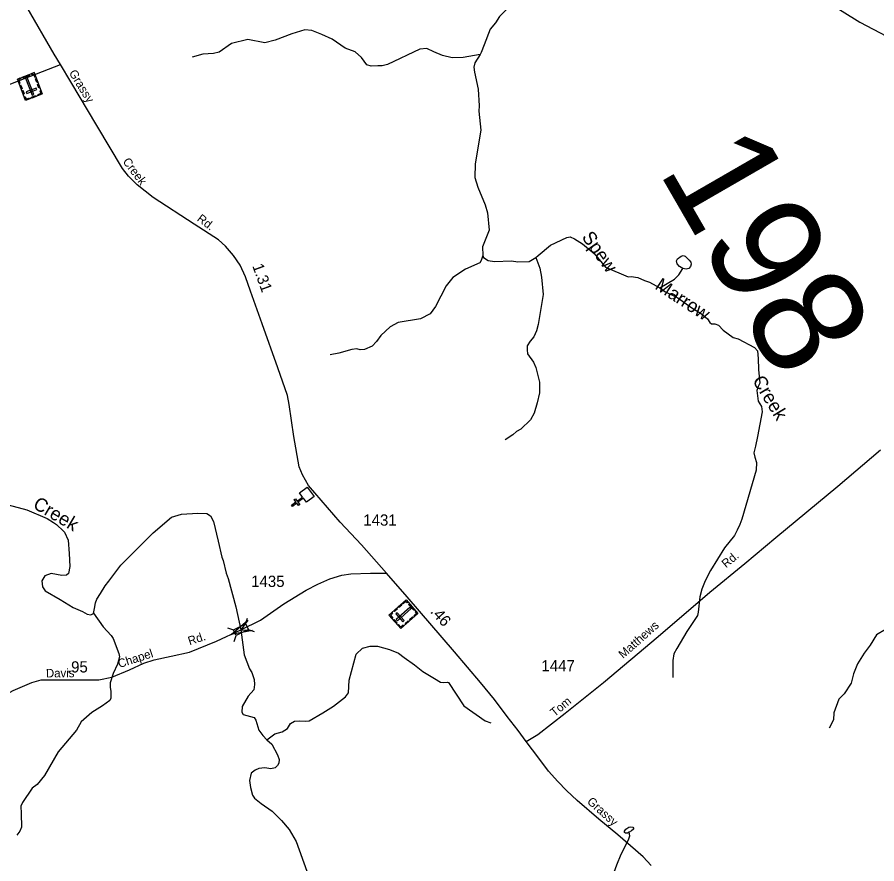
# Model space of a CAD drawing. Extents: x 2056842 to 2160602, y 826753 to 1016856.
# Drawn here: x 2113836 to 2123395, y 989856 to 999270 of the extents above; entities that cross this region are included whole.
import ezdxf

# ---------------------------------------------------------------- set-up
doc = ezdxf.new("R2010")
doc.units = 0
for name, color, linetype in [('Exist Cultural Cemetery CELL', 7, 'Continuous'), ('Exist Cultural Church CELL', 7, 'Continuous'), ('Exist Hydrographic Creek Single Shore', 7, 'Continuous'), ('Exist Hydrographic Creek Single Shore Label', 7, 'Continuous'), ('Exist Hydrographic Misc Water Feature', 7, 'Continuous'), ('Exist Road Secondary Mileage Hundredths English Label', 7, 'Continuous'), ('Exist Road Secondary Structure Standard Bridge Attributed CELL', 7, 'Continuous'), ('Exist Road Secondary Structure Standard Bridge CELL', 7, 'Continuous'), ('Exist Road Secondary Structure Standard Bridge Number Label', 7, 'Continuous'), ('Exist Road Secondary Type 51 Attributed', 7, 'Continuous'), ('Exist Road Secondary Type 51 Label', 7, 'Continuous'), ('Exist Road Secondary Type 51 Number Label', 7, 'Continuous')]:
    doc.layers.add(name, color=color, linetype=linetype)

msp = doc.modelspace()

# ---------------------------------------------------------------- linework, layer by layer
at = {"layer": 'Exist Cultural Cemetery CELL'}
for points in [[(2114115.1, 998416.2), (2113929.3, 998344.8), (2113837.9, 998582.4), (2114023.7, 998653.9)], [(2113974.2, 998622.5), (2113895, 998592.1), (2113890.9, 998602.7), (2113970.1, 998633.2)], [(2113992.8, 998642), (2113997, 998631.2), (2114017.5, 998639.1), (2114032, 998601.4), (2114042.4, 998605.4), (2114023.7, 998653.9)], [(2113868.8, 998594.3), (2113872.9, 998583.6), (2113852.4, 998575.7), (2113866.9, 998538), (2113856.5, 998534), (2113837.9, 998582.4)], [(2113874.4, 998519), (2113890, 998478.6), (2113879.3, 998474.5), (2113863.8, 998515)], [(2114002.8, 998404.4), (2114020.3, 998411.1), (2113947.4, 998600.4), (2113930, 998593.7)], [(2114048.8, 998588.6), (2114064.4, 998548.2), (2114053.7, 998544.1), (2114038.2, 998584.5)], [(2114072.9, 998525.9), (2114088.5, 998485.4), (2114077.9, 998481.4), (2114062.3, 998521.8)], [(2113898.1, 998457.5), (2113913.6, 998417.1), (2113903, 998413), (2113887.4, 998453.4)], [(2114052.6, 998465.1), (2114045.9, 998482.5), (2113936, 998440.3), (2113942.7, 998422.8)], [(2114099.5, 998456.7), (2114089, 998452.6), (2114100.5, 998422.5), (2114062.6, 998408), (2114066.6, 998397.6), (2114115.1, 998416.2)], [(2113913.6, 998385.2), (2113924.2, 998389.3), (2113935.8, 998359.2), (2113973.6, 998373.8), (2113977.6, 998363.4), (2113929.2, 998344.8)], [(2114046, 998389.7), (2113997.6, 998371), (2113993.5, 998381.7), (2114041.9, 998400.3)], [(2118101.8, 992471.5), (2117969.5, 992620.3), (2118159.9, 992789.5), (2118292.1, 992640.6)], [(2118181.9, 992764.7), (2118173.3, 992757.1), (2118158.7, 992773.5), (2118128.5, 992746.7), (2118121.1, 992755), (2118159.9, 992789.5)], [(2118064.1, 992689.2), (2118031.7, 992660.4), (2118024.2, 992668.9), (2118056.5, 992697.7)], [(2118051.3, 992572.5), (2118063.7, 992558.5), (2118215.2, 992693.2), (2118202.8, 992707.2)], [(2118113.4, 992733), (2118081, 992704.2), (2118073.5, 992712.7), (2118105.8, 992741.5)], [(2118245.4, 992676), (2118189, 992739.4), (2118197.5, 992747), (2118253.9, 992683.5)], [(2118001.9, 992649.2), (2118009.4, 992640.7), (2117985.4, 992619.3), (2118012.3, 992589), (2118004, 992581.6), (2117969.5, 992620.4)], [(2118125.5, 992547.2), (2118139.5, 992559.6), (2118061.3, 992647.6), (2118047.3, 992635.2)], [(2118239.9, 992594.2), (2118207.5, 992565.4), (2118199.9, 992573.9), (2118232.3, 992602.7)], [(2118270.1, 992665.3), (2118261.5, 992657.7), (2118276.1, 992641.3), (2118245.9, 992614.4), (2118253.3, 992606.1), (2118292.1, 992640.6)], [(2118052.6, 992526.9), (2118018.2, 992565.6), (2118026.7, 992573.2), (2118061.1, 992534.5)], [(2118134.1, 992500.3), (2118126.6, 992508.8), (2118102.5, 992487.4), (2118075.6, 992517.7), (2118067.3, 992510.3), (2118101.8, 992471.5)], [(2118189.6, 992549.5), (2118157.2, 992520.7), (2118149.7, 992529.3), (2118182, 992558)]]:
    msp.add_lwpolyline(points, close=True, dxfattribs=at)
at = {"layer": 'Exist Cultural Church CELL'}
msp.add_lwpolyline([(2117053.5, 993875.9), (2117019.4, 993921.6), (2116958.3, 993876.1), (2116977.4, 993850.4), (2116964.6, 993840.9), (2116945.5, 993866.6), (2116897.2, 993830.7), (2116887.7, 993843.5), (2116935.9, 993879.4), (2116916.8, 993905.1), (2116929.6, 993914.6), (2116948.7, 993889), (2117009.8, 993934.4), (2116975.5, 993980.7), (2117060.9, 994044.3), (2117138.9, 993939.5)], close=True, dxfattribs=at)
at = {"layer": 'Exist Hydrographic Creek Single Shore'}
for points in [[(2119983.9, 1000549.3), (2119919.6, 1000533.5), (2119809.9, 1000479), (2119739.9, 1000430.6), (2119642.5, 1000320.1), (2119592.9, 1000254.2), (2119543.3, 1000141.7), (2119511.8, 1000047.8), (2119500.3, 999875.8), (2119477.3, 999671.5), (2119441.8, 999589.3), (2119340.4, 999417.1), (2119201, 999278.3), (2119153.3, 999208.1), (2119093.7, 999137.8), (2119028.4, 998963.6), (2118996.7, 998877.6), (2118982.8, 998855.3)], [(2121961.4, 1000173.8), (2122106, 1000055.8), (2122206.9, 999912.3), (2122296.9, 999778.6), (2122391.7, 999678.8), (2122538.7, 999591.3), (2122654, 999522.9), (2122774.3, 999460.9), (2122914.1, 999396.5), (2123008.9, 999336.9), (2123205.2, 999216), (2123650.2, 998979.6), (2123869.4, 998910), (2124009.2, 998889.3), (2124100.3, 998854.1), (2124262, 998808.6), (2124477.4, 998742.9), (2124557.6, 998708.9), (2124619.6, 998679.7), (2124837.7, 998615), (2124888.8, 998598)], [(2118982.8, 998855.3), (2118924.8, 998763), (2118914.8, 998713), (2118919.8, 998660.5), (2118961.1, 998469.2), (2118971.5, 998283.6), (2118969.6, 998223.6), (2118992.5, 998013.4), (2118930.2, 997641.3), (2118926.7, 997489.1), (2118959.3, 997381.5), (2119040.1, 997181.9), (2119066.5, 997096), (2119083.4, 996902.1), (2119009.8, 996717.4), (2119012.6, 996621.7)], [(2119602.7, 996596.2), (2119628.5, 996620.3), (2119765.2, 996736.2), (2119947.7, 996820), (2119986.4, 996826.2), (2120031.4, 996803.7), (2120121.3, 996751.2), (2120251.3, 996642.4), (2120376.2, 996489.9), (2120628.6, 996381.1), (2120662.1, 996386), (2120738.3, 996377.3), (2120810.8, 996343.5), (2120865.9, 996321.8), (2120982, 996262.2)], [(2119012.6, 996621.7), (2119022.6, 996597.8), (2119072.8, 996566), (2119145, 996552.3), (2119332.9, 996561.2), (2119404.9, 996551.5), (2119529, 996551.8), (2119602.7, 996596.2)], [(2120982, 996262.2), (2121036.2, 996221.6), (2121181.1, 996150.3), (2121326.1, 996045.3), (2121446, 995971.6), (2121513, 995915.2), (2121536.7, 995875.2), (2121555.5, 995860.2), (2121595.5, 995860.2), (2121634.2, 995845.2), (2121685.4, 995788.9), (2121797.9, 995708.9), (2121854.6, 995694.1), (2122036.3, 995597.9), (2122070, 995561.6), (2122073.8, 995474.1), (2122077.5, 995354.1), (2122093.8, 995199.3), (2122073.8, 995161.8), (2122061.3, 995120.6), (2122075, 995000.5), (2122112.5, 994941.8), (2122118.8, 994882), (2122068.8, 994605.7), (2122047.5, 994500.5), (2122028.8, 994426.7), (2122037.5, 994376.7), (2122057.5, 994316.7), (2122053.8, 994234.2), (2121895.3, 993686.4), (2121871.4, 993630.3), (2121841.9, 993564.1), (2121812.1, 993506), (2121702.6, 993369.5), (2121545.8, 993118.8), (2121486.2, 993000.6), (2121448.5, 992908.5), (2121427.1, 992824.3), (2121409.8, 992654.3), (2121399.8, 992616.2), (2121280.6, 992437.9), (2121169.7, 992251.2), (2121137.9, 992189.2), (2121128.2, 992117.2), (2121126.9, 991929.2)], [(2113734.7, 993846.6), (2113944.6, 993790.3), (2114168.3, 993695.3), (2114239.5, 993652.8), (2114274.5, 993627.8), (2114296, 993605.1), (2114328.3, 993577.2), (2114361.7, 993544.7), (2114401.7, 993453.4), (2114415.4, 993304.6), (2114422.9, 993163.4), (2114408, 993082.1), (2114383, 993067.1), (2114333, 993063.1), (2114213, 993083.1), (2114141.8, 993056.8), (2114109.3, 993000.6), (2114116.8, 992934.3), (2114148.1, 992890.6), (2114314.2, 992793), (2114459.7, 992706.6), (2114562.1, 992660.3), (2114614.6, 992631.5), (2114653.4, 992622.8), (2114686.1, 992640.8)], [(2114686.1, 992640.8), (2114696, 992693.1), (2114707.1, 992759.1), (2114722.1, 992800.3), (2114761.2, 992861.4), (2114812.9, 992945.6), (2114856.6, 992999.5), (2114990.2, 993175.8), (2115349.8, 993535.9), (2115552.2, 993711), (2115664.7, 993744.7), (2115844.4, 993753.5), (2115943.1, 993751), (2115986.8, 993724.7), (2116018, 993662.2), (2116072.5, 993445), (2116111.4, 993267), (2116127.7, 993227.3), (2116160.2, 993087.5), (2116180.3, 993029.3), (2116266.5, 992713.8), (2116324.4, 992457.9), (2116359.9, 992179.5), (2116418.9, 992024.5), (2116444.9, 991984.2), (2116471.1, 991905.4), (2116476.1, 991847.9), (2116466.1, 991790.4), (2116406.1, 991719.2), (2116337.4, 991606.6), (2116333.7, 991540.4), (2116349.9, 991517.2), (2116472.3, 991481), (2116491.1, 991453.5), (2116522.3, 991342.2), (2116568.6, 991282.2), (2116612.4, 991235.6)], [(2114686.3, 992641), (2114790.9, 992489.6), (2114881.4, 992394), (2114903.7, 992360.1), (2114966.4, 992194.3), (2114972.4, 992158.3), (2114950.9, 992074.3), (2114903.3, 991972.1), (2114869.7, 991868), (2114869.9, 991815.9), (2114878.3, 991776), (2114876.4, 991696.1), (2114866.8, 991672), (2114784.5, 991613.3), (2114665.8, 991539.5), (2114547.1, 991434.5), (2114495.9, 991340.7), (2114293.3, 991101.4), (2114138.2, 990836.8), (2114057.8, 990739.2), (2114004.1, 990698), (2113894.2, 990538), (2113877.9, 990496.7), (2113880.4, 990416.7), (2113885.4, 990261.9), (2113864.2, 990216.9), (2113830.4, 990173.2)], [(2116612.4, 991235.6), (2116700.7, 991300), (2116784, 991323.1), (2116840.2, 991360.6), (2116873.9, 991416.9), (2116920.2, 991440.6), (2116979.4, 991446.9), (2117036.9, 991440.6), (2117083.1, 991446.9), (2117234.3, 991535.6), (2117351.7, 991609.5), (2117487.9, 991710.8), (2117519.2, 991758.3), (2117528.7, 991898.3), (2117604.9, 992186.7), (2117677.3, 992253), (2117759.7, 992274.5), (2117841, 992276.7), (2117974.7, 992240.5), (2118077.2, 992199.2), (2118140.9, 992150.5), (2118254.1, 992069.2), (2118347.8, 991992.9), (2118475.3, 991916.7), (2118541.5, 991874), (2118580.2, 991870.3), (2118620.2, 991876.5), (2118633.9, 991872.8), (2118802.6, 991613.5), (2119041.4, 991444.1), (2119101.5, 991422.5)], [(2116612.4, 991235.6), (2116666.5, 991185.5), (2116732, 991068.7), (2116748.2, 991016.2), (2116745.7, 990976.2), (2116730.7, 990949.3), (2116704.5, 990921.8), (2116657, 990910.5), (2116589.5, 990923), (2116524.6, 990916.8), (2116482.1, 990896.8), (2116438.4, 990864.3), (2116419.6, 990781.7), (2116429.6, 990704.2), (2116450.9, 990620.5), (2116474.6, 990586.7), (2116550.6, 990527.7), (2116671.8, 990440.2), (2116774.2, 990337.7), (2116860.4, 990236.4), (2116939.1, 990104.1), (2117057.8, 989772.6)]]:
    msp.add_lwpolyline(points, dxfattribs=at)
at = {"layer": 'Exist Hydrographic Misc Water Feature'}
for points in [[(2118982.8, 998855.3), (2118795.4, 998820.7), (2118672.4, 998819), (2118563.7, 998842.8), (2118470.3, 998884), (2118390.3, 998922.8), (2118312.8, 998915.3), (2117953.5, 998744.9), (2117895.5, 998729), (2117848, 998729), (2117770.6, 998725.3), (2117725.6, 998741.5), (2117665.9, 998821.7), (2117594.6, 998884.2), (2117482.2, 998926.7), (2117339.7, 999025.4), (2117222.3, 999079.2), (2117111.8, 999121.4), (2117033.8, 999129), (2116889.9, 999086.4), (2116705.3, 999014.4), (2116590.3, 998984.4), (2116401.6, 999020.7), (2116220.5, 998979.4), (2116083, 998882.7), (2116019, 998866.6), (2115901.1, 998859.9), (2115781.3, 998825.3)], [(2119012.7, 996621.8), (2118997, 996565.7), (2118981.2, 996539.7), (2118821.4, 996467), (2118682, 996374.4), (2118606.1, 996282), (2118487.4, 996051.6), (2118429.8, 995971.3), (2118319.9, 995916.8), (2118074.2, 995875.7), (2117982.4, 995827.3), (2117880.6, 995728.9), (2117832.9, 995662.7), (2117783.2, 995612.6), (2117697.5, 995574.1), (2117649.3, 995571.8), (2117611.4, 995583.7), (2117555.4, 995573.5), (2117411.7, 995532.9), (2117317.8, 995516.5)], [(2121236.1, 996477.3), (2121202.4, 996497.3), (2121174.9, 996528.5), (2121167.4, 996562.3), (2121178.6, 996583.5), (2121218.6, 996613.5), (2121241.1, 996618.5), (2121262.4, 996613.5), (2121309.8, 996568.5), (2121326.1, 996544.8), (2121329.8, 996522.3), (2121323.6, 996497.3), (2121303.6, 996477.3), (2121276.1, 996469.8), (2121236.1, 996477.3)], [(2119602.9, 996596.4), (2119649.4, 996480.6), (2119667.9, 996380.7), (2119684.7, 996184.7), (2119628.1, 995852.6), (2119612.5, 995782.4), (2119580.7, 995716.3), (2119538.9, 995666.2), (2119507.1, 995614.1), (2119505.5, 995570), (2119511.4, 995526), (2119576, 995432.3), (2119602.3, 995374.5), (2119644.9, 995212.7), (2119645.5, 995092.6), (2119617.8, 994980.6), (2119584.4, 994868.4), (2119544.6, 994792.2), (2119435.1, 994687.8), (2119389.2, 994663.6), (2119347.4, 994627.4), (2119261.7, 994569)], [(2120982, 996262.2), (2121143.7, 996358.5), (2121193.6, 996403.5), (2121236.1, 996477.3)], [(2123491.1, 992460.7), (2123391.5, 992403.5), (2123321, 992288), (2123255.7, 992198.5), (2123180.2, 992080.2), (2123133.9, 991968.4), (2123108.4, 991863.8), (2123031.8, 991745.8), (2122971.9, 991687.3), (2122916.4, 991534.2), (2122913, 991455.1), (2122865.5, 991362.9)], [(2120292.7, 989310.4), (2120345.2, 989364.1), (2120386, 989448.2), (2120440.9, 989668.4), (2120502.2, 989842.7), (2120550.9, 989964.3), (2120632.1, 990121.9), (2120647.1, 990168.1), (2120642.1, 990206.9)], [(2120642.1, 990206.9), (2120620.9, 990195.6), (2120600.9, 990195.6), (2120590.9, 990204.4), (2120590.9, 990216.9), (2120604.6, 990241.9), (2120635.9, 990263.1), (2120657.1, 990266.9), (2120680.8, 990263.1), (2120690.8, 990251.9), (2120688.3, 990239.4), (2120667.1, 990220.6), (2120642.1, 990206.9)]]:
    msp.add_lwpolyline(points, dxfattribs=at)
at = {"layer": 'Exist Road Secondary Structure Standard Bridge Attributed CELL'}
msp.add_lwpolyline([(2116454.1, 992450), (2116214.4, 992405.2), (2116399.6, 992563.9), (2116324.4, 992457.9)], close=True, dxfattribs=at)
at = {"layer": 'Exist Road Secondary Structure Standard Bridge CELL'}
for p, q in [((2116375.9, 992522.8), (2116398.3, 992588)), ((2116174.7, 992479.3), (2116239.9, 992456.8)), ((2116406.1, 992460.8), (2116471.4, 992438.3)), ((2116248.4, 992328.1), (2116270.9, 992393.4))]:
    msp.add_line(p, q, dxfattribs=at)
msp.add_lwpolyline([(2116239.9, 992456.8), (2116375.7, 992523.1), (2116406.7, 992459.6), (2116270.9, 992393.4)], close=True, dxfattribs=at)
at = {"layer": 'Exist Road Secondary Type 51 Attributed'}
for points in [[(2114316, 998743.4), (2114245.7, 998859.2), (2113945.1, 999378), (2113763.6, 999691.3), (2113531.1, 1000096.6), (2113478.9, 1000244.2), (2113431.3, 1000464.4), (2113358.3, 1000952.7), (2113315.2, 1001282), (2113289.1, 1001403.4), (2113246.2, 1001622.4), (2113175.8, 1002056), (2113128.3, 1002399.5), (2113073.8, 1002708.3), (2113027.3, 1003127.2), (2112981.5, 1003362.5)], [(2111165.2, 997514.4), (2111460.2, 997620.3), (2112193.9, 997916.6), (2112873.9, 998181.7), (2113562.7, 998451.5), (2114117.5, 998666.5), (2114316, 998743.4)], [(2117941.1, 993088.6), (2117663.9, 993402.6), (2117427.9, 993654.6), (2117074.3, 994062.2), (2117008.5, 994182.6), (2116969.9, 994271.1), (2116911, 994605.9), (2116858.8, 994962.4), (2116840.7, 995064.6), (2116734.2, 995369.4), (2116559.5, 995859.9), (2116430.5, 996222), (2116376.1, 996383.2), (2116317.1, 996512.6), (2116240, 996619.3), (2116153.8, 996723.8), (2116072.8, 996795.1), (2115805.1, 996969.9), (2115347.9, 997266.4), (2115171, 997404.9), (2115073.4, 997502.5), (2115007.6, 997586.6), (2114719.9, 998066.5), (2114432, 998551.5), (2114316, 998743.4)], [(2119496, 991216.4), (2119625, 991295.4), (2119929, 991529.2), (2120357, 991871.2), (2120962.2, 992383.3), (2121537.9, 992874.9), (2121927.7, 993194), (2122270.2, 993484.6), (2122961.3, 994055.3), (2123436.5, 994458.6)], [(2116324.4, 992457.9), (2116541.2, 992565.3), (2116800.4, 992746.3), (2117049.5, 992899), (2117177.7, 992966), (2117312.7, 993023.9), (2117446.5, 993065.9), (2117546.9, 993081.2), (2117763.6, 993086.9), (2117941.1, 993088.6)], [(2119496, 991216.4), (2119406.9, 991337.3), (2119285, 991495.3), (2119142, 991681.5), (2118987.8, 991870), (2118697.1, 992214.3), (2118173.4, 992824.1), (2117941.1, 993088.6)], [(2113282.9, 991512.3), (2113491.1, 991615), (2113792.8, 991781.9), (2113997, 991872.7), (2114103, 991900.6), (2114362.8, 991902.8), (2114743.9, 991902.8), (2114889.7, 991930.6), (2115083.6, 992012.4), (2115244.7, 992085), (2115358.7, 992125.3), (2115548.1, 992162.8), (2115753.4, 992208.2), (2116051.2, 992330.3), (2116324.4, 992457.9)], [(2120884.5, 989838.4), (2120797.2, 989934.9), (2120516.5, 990176.1), (2120304.3, 990352.1), (2120064.4, 990559.3), (2119943.1, 990670.5), (2119846.7, 990769.3), (2119743.8, 990885.5), (2119637.2, 991032), (2119496, 991216.4)]]:
    msp.add_lwpolyline(points, dxfattribs=at)

# ---------------------------------------------------------------- texts
at = {"layer": 'Exist Hydrographic Creek Single Shore Label'}
for s, rotation, p in [('Spew', 305.31824, (2120107.9, 996824.1)), ('Marrow', 326.8737, (2120917.5, 996255.4)), ('Creek', 301.16319, (2122006.8, 995230.3)), ('Creek', 329.47791, (2114000.7, 993819))]:
    msp.add_text(s, height=150, rotation=rotation, dxfattribs=at).set_placement(p)
at = {"layer": 'Exist Road Secondary Mileage Hundredths English Label'}
for s, rotation, p in [('1.31', 289.98582, (2116448.2, 996505.6)), ('.46', 311.62478, (2118423.2, 992656.5)), ('.95', 0.24949, (2114389.2, 991982.4))]:
    msp.add_text(s, height=125, rotation=rotation, dxfattribs=at).set_placement(p)
at = {"layer": 'Exist Road Secondary Structure Standard Bridge Number Label'}
msp.add_text('198', height=1230.31, rotation=300, dxfattribs=at).set_placement((2120956.7, 997567.3))
at = {"layer": 'Exist Road Secondary Type 51 Label'}
for s, rotation, p in [('Grassy', 301.6562, (2114407.5, 998650.7)), ('Creek', 307.17097, (2115004.1, 997663.3)), ('Rd.', 322.88522, (2115827.9, 997012.3)), ('Rd.', 39.73804, (2121718.4, 993140.6)), ('Matthews', 41.57552, (2120573.5, 992133.6)), ('Rd.', 18.34987, (2115753.2, 992284.9)), ('Chapel', 18.15425, (2114973.2, 992031.7)), ('Davis', 0.45999, (2114155.8, 991927.9)), ('Tom', 39.76311, (2119811.6, 991486.5)), ('Grassy', 318.09425, (2120165.8, 990536.8))]:
    msp.add_text(s, height=95, rotation=rotation, dxfattribs=at).set_placement(p)
at = {"layer": 'Exist Road Secondary Type 51 Number Label'}
for s, p in [('1431', (2117684.3, 993615.8)), ('1435', (2116437.2, 992934.4)), ('1447', (2119665, 991995.8))]:
    msp.add_text(s, height=125, dxfattribs=at).set_placement(p)

doc.saveas('drawing.dxf')
